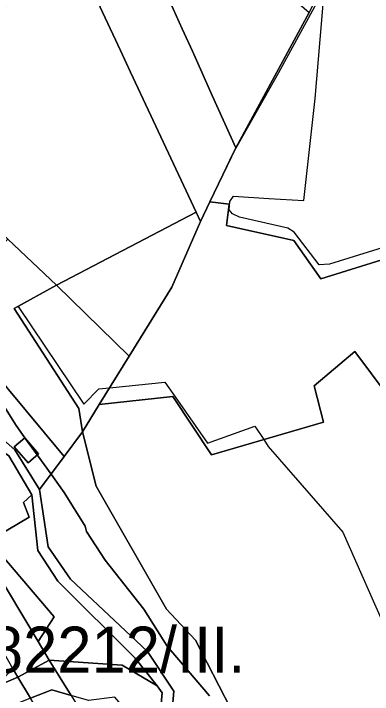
# Model space of a CAD drawing. Extents: x -477304 to -465429, y -1159113 to -1149210.
# Drawn here: x -470274.2 to -470157.2, y -1155107.6 to -1154885.8 of the extents above; entities that cross this region are included whole.
import ezdxf

# ---------------------------------------------------------------- set-up
doc = ezdxf.new("R2010")
doc.units = 0
for name, color, linetype in [('BPEJ_s', 7, 'Continuous'), ('orna_s', 7, 'Continuous'), ('ostatni_s', 7, 'Continuous'), ('PUPFL_s', 7, 'Continuous'), ('trav_porost_s', 7, 'Continuous'), ('voda_s', 7, 'Continuous')]:
    doc.layers.add(name, color=color, linetype=linetype)

msp = doc.modelspace()

# ---------------------------------------------------------------- linework, layer by layer
at = {"layer": 'BPEJ_s'}
for points in [[(-470184.8, -1154955.74), (-470200.52, -1154952.13), (-470202.85, -1154951.07), (-470203.92, -1154949.79), (-470203.7, -1154947.03), (-470202.43, -1154945.33), (-470190.9, -1154946.05), (-470179.57, -1154946.75), (-470175.86, -1154913.46), (-470174.2, -1154894.22), (-470172.76, -1154877.59), (-470187.82, -1154905.12), (-470202.64, -1154931.4), (-470210.16, -1154947.16), (-470213.2, -1154953.55), (-470214.68, -1154950.47), (-470260.2, -1154974.35), (-470272.7, -1154981.23), (-470251.31, -1155013.06), (-470246.34, -1155008.09), (-470242.9, -1155007.74), (-470224.81, -1155005.88), (-470222.24, -1155009.59), (-470211, -1155025.76), (-470195.55, -1155020.24), (-470192.63, -1155024.61), (-470191.13, -1155026.86), (-470166.83, -1155054.75), (-470151.92, -1155088.43)], [(-470149.1, -1154960.63), (-470171.2, -1154967.43), (-470174.59, -1154967.64), (-470182.67, -1154957.02), (-470184.8, -1154955.74), (-470200.52, -1154952.13), (-470202.85, -1154951.07), (-470203.92, -1154949.79), (-470203.7, -1154947.03), (-470202.43, -1154945.33), (-470190.9, -1154946.05), (-470179.57, -1154946.75), (-470175.86, -1154913.46), (-470174.2, -1154894.22), (-470172.76, -1154877.59), (-470187.82, -1154905.12), (-470202.64, -1154931.4), (-470210.16, -1154947.16), (-470213.2, -1154953.55), (-470214.68, -1154950.47), (-470260.2, -1154974.35), (-470272.7, -1154981.23), (-470251.31, -1155013.06), (-470246.34, -1155008.09), (-470242.9, -1155007.74), (-470224.81, -1155005.88), (-470222.24, -1155009.59), (-470211, -1155025.76), (-470195.55, -1155020.24), (-470192.63, -1155024.61), (-470191.13, -1155026.86), (-470166.83, -1155054.75), (-470151.92, -1155088.43)], [(-470149.1, -1154960.63), (-470171.2, -1154967.43), (-470174.59, -1154967.64), (-470182.67, -1154957.02), (-470184.8, -1154955.74)], [(-470282.11, -1155006.1), (-470273.61, -1155019.7), (-470270.28, -1155024.32), (-470266.47, -1155029.6), (-470261.98, -1155035.83), (-470257.67, -1155041.8), (-470250.87, -1155052.85), (-470250.43, -1155054.57), (-470244.29, -1155063.9), (-470231.75, -1155079.83), (-470224.1, -1155091.94), (-470210.29, -1155108.09)], [(-470210.29, -1155108.09), (-470224.1, -1155091.94), (-470231.75, -1155079.83), (-470244.29, -1155063.9), (-470250.43, -1155054.57), (-470250.87, -1155052.85), (-470257.67, -1155041.8), (-470261.98, -1155035.83), (-470266.47, -1155029.6), (-470270.28, -1155024.32), (-470273.61, -1155019.7), (-470282.11, -1155006.1)]]:
    msp.add_lwpolyline(points, dxfattribs=at)
at = {"layer": 'orna_s'}
msp.add_lwpolyline([(-470282.92, -1154999.9), (-470290.84, -1154995.6), (-470299.32, -1154981.95), (-470276.09, -1154959.29), (-470260.2, -1154974.35), (-470274, -1154981.95), (-470252.92, -1155014.44), (-470251.76, -1155022.07), (-470257.7, -1155030.07)], close=True, dxfattribs=at)
at = {"layer": 'ostatni_s'}
msp.add_lwpolyline([(-470228.45, -1155136.86), (-470225.69, -1155107.12), (-470227.41, -1155104.87), (-470234.59, -1155095.79), (-470259.74, -1155070.76), (-470266.29, -1155060.71), (-470268.22, -1155042.61), (-470275.76, -1155029.89), (-470280.53, -1155026.71), (-470291.03, -1155021.05), (-470313.86, -1155010.31), (-470348.32, -1154993.16), (-470351, -1154989.11), (-470318.59, -1155003.31), (-470291.29, -1155016.47), (-470279.45, -1155023.02), (-470273.78, -1155027.93), (-470265.74, -1155040.91), (-470262.88, -1155059.57), (-470255.67, -1155070.09), (-470230.54, -1155093.69), (-470221.95, -1155106.57), (-470224.59, -1155136.31)], dxfattribs=at)
for points in [[(-470296.86, -1155039.21), (-470289.27, -1155051.87), (-470286.23, -1155056.95), (-470266.2, -1155090.43), (-470262.57, -1155096.5), (-470272.83, -1155102.06), (-470274.35, -1155099.39), (-470282.45, -1155085.15), (-470297.95, -1155057.89), (-470321.16, -1155020), (-470330.53, -1155008.49), (-470334.6, -1155007.05), (-470338.65, -1155002.95), (-470342.85, -1154998.7), (-470348.32, -1154993.16), (-470313.86, -1155010.31), (-470313.36, -1155011.67)], [(-470273.95, -1155026.99), (-470270.52, -1155024.04), (-470266.05, -1155029.24), (-470269.48, -1155032.19)], [(-470282.15, -1155057.62), (-470283.72, -1155055.01), (-470286.23, -1155056.95), (-470289.27, -1155051.87), (-470296.86, -1155039.21), (-470282.35, -1155030.27), (-470280.53, -1155026.71), (-470275.76, -1155029.89), (-470268.22, -1155042.61), (-470270.91, -1155045.12), (-470269.12, -1155049.89), (-470276.08, -1155054.02)], [(-470261.75, -1155106.19), (-470255.42, -1155107.99), (-470244.15, -1155126.11), (-470239.79, -1155133.11), (-470238.55, -1155135.1), (-470242.85, -1155151.09), (-470244.53, -1155148.41), (-470247.52, -1155143.51), (-470255.63, -1155130.24), (-470268.67, -1155108.87)]]:
    msp.add_lwpolyline(points, close=True, dxfattribs=at)
at = {"layer": 'PUPFL_s'}
for points in [[(-470149.18, -1154964.53), (-470174, -1154972.26), (-470182.85, -1154959.75), (-470204.77, -1154954.87), (-470203.83, -1154947.91), (-470210.16, -1154947.16), (-470201.74, -1154929.51), (-470177.81, -1154885.52), (-470174, -1154877.87), (-470162.26, -1154854.25), (-470144.55, -1154842.95)], [(-470138.09, -1155165.98), (-470169.02, -1155161.71), (-470185.15, -1155149.47), (-470175.37, -1155143.47), (-470194.25, -1155118.35), (-470203.43, -1155112.12), (-470214.91, -1155089.95), (-470224.35, -1155079.86), (-470247.26, -1155039.76), (-470251.76, -1155022.07), (-470246.27, -1155013.19), (-470222.29, -1155010.61), (-470209.63, -1155029.56), (-470173.09, -1155018.93), (-470176.14, -1155007.12), (-470162.89, -1154995.96), (-470141.54, -1155024.57)]]:
    msp.add_lwpolyline(points, dxfattribs=at)
for points in [[(-470203.83, -1154947.91), (-470204.77, -1154954.87), (-470182.85, -1154959.75), (-470174, -1154972.26), (-470149.18, -1154964.53), (-470115.3, -1154965.23), (-470104.46, -1154987.96), (-470141.7, -1154990.11), (-470140.09, -1155009.97), (-470143.68, -1155017.38), (-470139.66, -1155023.17), (-470141.54, -1155024.57), (-470162.89, -1154995.96), (-470176.14, -1155007.12), (-470173.09, -1155018.93), (-470209.63, -1155029.56), (-470222.29, -1155010.61), (-470246.27, -1155013.19), (-470236.51, -1154997.41), (-470222.61, -1154974.97), (-470213.2, -1154953.55), (-470210.16, -1154947.16)], [(-470260.2, -1154974.35), (-470214.68, -1154950.47), (-470213.2, -1154953.55), (-470222.61, -1154974.97), (-470236.51, -1154997.41)], [(-470246.27, -1155013.19), (-470251.76, -1155022.07), (-470252.92, -1155014.44), (-470274, -1154981.95), (-470260.2, -1154974.35), (-470236.51, -1154997.41)], [(-470247.26, -1155039.76), (-470224.35, -1155079.86), (-470214.91, -1155089.95), (-470203.43, -1155112.12), (-470215.44, -1155120.75), (-470224.59, -1155136.31), (-470221.95, -1155106.57), (-470230.54, -1155093.69), (-470255.67, -1155070.09), (-470262.88, -1155059.57), (-470265.74, -1155040.91), (-470257.7, -1155030.07), (-470251.76, -1155022.07)]]:
    msp.add_lwpolyline(points, close=True, dxfattribs=at)
at = {"layer": 'trav_porost_s'}
for points in [[(-470219.04, -1154848.46), (-470186.77, -1154877.59), (-470177.81, -1154885.52), (-470201.74, -1154929.51), (-470209.4, -1154912.49), (-470215.83, -1154898.1), (-470219.18, -1154890.74), (-470233.87, -1154858.08)], [(-470214.68, -1154950.47), (-470236.03, -1154904.93), (-470239.33, -1154897.86), (-470249.35, -1154876.41), (-470252.19, -1154869.26), (-470233.87, -1154858.08), (-470219.18, -1154890.74), (-470215.83, -1154898.1), (-470209.4, -1154912.49), (-470201.74, -1154929.51), (-470210.16, -1154947.16), (-470213.2, -1154953.55)], [(-470276.1, -1154882.57), (-470252.19, -1154869.26), (-470249.35, -1154876.41), (-470239.33, -1154897.86), (-470236.03, -1154904.93), (-470214.68, -1154950.47), (-470260.2, -1154974.35), (-470276.09, -1154959.29), (-470283.77, -1154952.02), (-470304.93, -1154931.98), (-470312.91, -1154924.41), (-470295.41, -1154904.56)], [(-470282.92, -1154999.9), (-470257.7, -1155030.07), (-470265.74, -1155040.91), (-470273.78, -1155027.93), (-470279.45, -1155023.02), (-470291.29, -1155016.47), (-470318.59, -1155003.31), (-470325.85, -1154992.9), (-470290.29, -1154961.74), (-470283.77, -1154952.02), (-470276.09, -1154959.29), (-470299.32, -1154981.95), (-470290.84, -1154995.6)], [(-470273.95, -1155026.99), (-470269.48, -1155032.19), (-470266.05, -1155029.24), (-470270.52, -1155024.04)], [(-470269.12, -1155049.89), (-470270.91, -1155045.12), (-470268.22, -1155042.61), (-470266.29, -1155060.71), (-470259.74, -1155070.76), (-470234.59, -1155095.79), (-470227.41, -1155104.87), (-470238.8, -1155098.1), (-470262.57, -1155096.5), (-470266.2, -1155090.43), (-470260.9, -1155082.35), (-470282.15, -1155057.62), (-470276.08, -1155054.02)], [(-470283.72, -1155055.01), (-470282.15, -1155057.62), (-470260.9, -1155082.35), (-470266.2, -1155090.43), (-470286.23, -1155056.95)], [(-470281.52, -1155105.69), (-470274.35, -1155099.39), (-470272.83, -1155102.06)]]:
    msp.add_lwpolyline(points, close=True, dxfattribs=at)
at = {"layer": 'voda_s'}
for points in [[(-470301.44, -1155110.09), (-470281.52, -1155105.69), (-470272.83, -1155102.06), (-470268.67, -1155108.87), (-470292.37, -1155118.3), (-470301.44, -1155118.13), (-470308.54, -1155110.91), (-470329.15, -1155077.79), (-470330.72, -1155052.01), (-470325.47, -1155079.33), (-470319.27, -1155089.17), (-470314.42, -1155096.4), (-470310.97, -1155104.25)], [(-470261.75, -1155106.19), (-470268.67, -1155108.87), (-470272.83, -1155102.06), (-470262.57, -1155096.5), (-470255.42, -1155107.99)], [(-470233.73, -1155117.15), (-470241.22, -1155108.5), (-470249.75, -1155109.6), (-470255.42, -1155107.99), (-470262.57, -1155096.5), (-470238.8, -1155098.1), (-470227.41, -1155104.87), (-470225.69, -1155107.12), (-470228.45, -1155136.86), (-470231.67, -1155146.17), (-470238.55, -1155135.1)]]:
    msp.add_lwpolyline(points, close=True, dxfattribs=at)

# ---------------------------------------------------------------- texts
at = {"layer": 'BPEJ_s'}
msp.add_text('82212/III.', height=15, dxfattribs=at).set_placement((-470282.23, -1155100.55))

doc.saveas('drawing.dxf')
